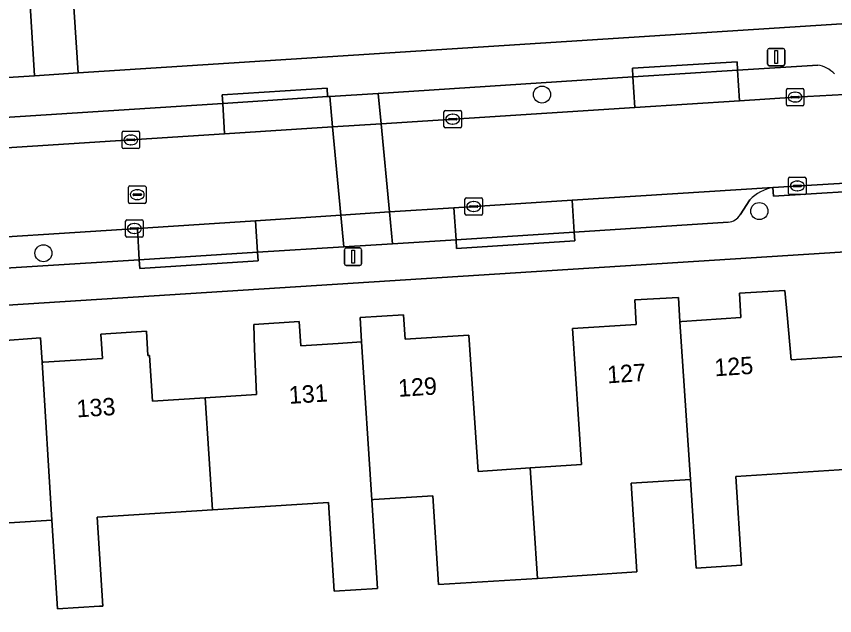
# Model space of a CAD drawing. Extents: x 159626 to 160723, y 388173 to 389416.
# Drawn here: x 160305.5 to 160352.44, y 388389.83 to 388424.2 of the extents above; entities that cross this region are included whole.
import ezdxf

# ---------------------------------------------------------------- set-up
doc = ezdxf.new("R2010")
doc.units = 0
for name, color, linetype in [('IMGEO_Boom', 7, 'Continuous'), ('IMGEO_Erf', 7, 'Continuous'), ('IMGEO_Groenvoorziening', 7, 'Continuous'), ('IMGEO_Kolk', 7, 'Continuous'), ('IMGEO_Lichtmast', 7, 'Continuous'), ('IMGEO_Pand', 7, 'Continuous'), ('IMGEO_Pand_nummerreeks', 7, 'Continuous'), ('IMGEO_Parkeervlak_open', 7, 'Continuous'), ('IMGEO_Rijbaan_lokaal_open', 7, 'Continuous'), ('IMGEO_Rioolput', 7, 'Continuous'), ('IMGEO_Voetpad_open', 7, 'Continuous')]:
    doc.layers.add(name, color=color, linetype=linetype)

msp = doc.modelspace()

# ---------------------------------------------------------------- linework, layer by layer
at = {"layer": 'IMGEO_Boom'}
for centre in [(160335.651, 388419.715), (160348.116, 388413.032), (160307.053, 388410.612)]:
    msp.add_circle(centre, 0.489, dxfattribs=at)
at = {"layer": 'IMGEO_Erf'}
for points in [[(160329.438, 388452.712), (160324.422, 388452.395), (160324.952, 388444.008), (160318.839, 388443.623), (160318.31, 388452.009), (160313.294, 388451.693), (160313.823, 388443.306), (160307.71, 388442.92), (160308.212, 388433.506), (160308.484, 388429.388), (160309.04, 388420.951), (160354.932, 388423.897)], [(160359.06, 388411.068), (160268.623, 388405.331)], [(160337.409, 388406.304), (160341.053, 388406.534), (160340.98, 388407.935), (160343.471, 388408.076), (160343.564, 388406.684), (160343.678, 388406.692), (160347.056, 388406.922), (160346.972, 388408.317), (160349.581, 388408.471), (160349.719, 388407.086), (160349.934, 388404.502), (160352.907, 388404.691)], [(160304.362, 388405.57), (160306.891, 388405.756), (160306.977, 388404.361), (160307.054, 388404.366), (160310.443, 388404.577), (160310.355, 388405.973), (160312.96, 388406.149), (160313.035, 388404.744), (160313.143, 388404.751), (160313.318, 388402.132), (160316.325, 388402.322), (160319.277, 388402.509), (160319.16, 388405.132), (160319.121, 388406.53), (160321.727, 388406.7), (160321.819, 388405.302), (160323.955, 388405.438), (160325.305, 388405.524), (160325.214, 388406.932), (160327.708, 388407.082), (160327.798, 388405.685), (160331.461, 388405.921), (160331.986, 388398.104), (160334.967, 388398.304), (160337.923, 388398.503), (160337.409, 388406.304)], [(160353.298, 388398.223), (160346.764, 388397.806), (160347.089, 388392.714), (160344.493, 388392.549), (160344.168, 388397.64), (160340.774, 388397.424), (160341.099, 388392.332), (160335.398, 388391.968), (160329.718, 388391.606), (160329.393, 388396.697), (160326.008, 388396.481), (160325.893, 388396.474), (160326.223, 388391.383), (160323.738, 388391.224), (160323.413, 388396.316), (160316.742, 388395.89), (160310.134, 388395.468), (160310.459, 388390.377), (160310.261, 388390.364), (160307.864, 388390.211), (160307.539, 388395.302), (160304.144, 388395.086)]]:
    msp.add_lwpolyline(points, dxfattribs=at)
at = {"layer": 'IMGEO_Groenvoorziening'}
msp.add_lwpolyline([(160309.04, 388420.951), (160308.484, 388429.388), (160306.03, 388429.226), (160306.551, 388420.791)], close=True, dxfattribs=at)
at = {"layer": 'IMGEO_Kolk'}
for p, q in [((160349.667, 388419.142), (160349.667, 388419.994)), ((160349.742, 388420.068), (160350.594, 388420.068)), ((160350.668, 388419.994), (160350.668, 388419.142)), ((160349.926, 388419.562), (160349.926, 388419.574)), ((160350.364, 388419.525), (160349.966, 388419.525)), ((160349.969, 388419.611), (160350.367, 388419.611)), ((160350.155, 388419.848), (160350.18, 388419.848)), ((160350.41, 388419.574), (160350.41, 388419.562)), ((160350.594, 388419.068), (160349.742, 388419.068)), ((160350.178, 388419.288), (160350.153, 388419.288)), ((160330.027, 388417.876), (160330.027, 388418.728)), ((160330.102, 388418.802), (160330.954, 388418.802)), ((160330.515, 388418.582), (160330.54, 388418.582)), ((160331.028, 388418.728), (160331.028, 388417.876)), ((160330.286, 388418.296), (160330.286, 388418.308)), ((160330.724, 388418.259), (160330.326, 388418.259)), ((160330.329, 388418.345), (160330.727, 388418.345)), ((160330.538, 388418.022), (160330.513, 388418.022)), ((160330.77, 388418.308), (160330.77, 388418.296)), ((160311.641, 388417.613), (160312.493, 388417.613)), ((160330.954, 388417.802), (160330.102, 388417.802)), ((160311.566, 388416.687), (160311.566, 388417.539)), ((160311.825, 388417.107), (160311.825, 388417.119)), ((160311.868, 388417.156), (160312.266, 388417.156)), ((160312.054, 388417.393), (160312.079, 388417.393)), ((160312.309, 388417.119), (160312.309, 388417.107)), ((160312.567, 388417.539), (160312.567, 388416.687)), ((160312.263, 388417.07), (160311.865, 388417.07)), ((160312.077, 388416.833), (160312.052, 388416.833)), ((160312.493, 388416.613), (160311.641, 388416.613)), ((160349.795, 388414.048), (160349.795, 388414.9)), ((160349.87, 388414.974), (160350.722, 388414.974)), ((160350.283, 388414.754), (160350.308, 388414.754)), ((160350.796, 388414.9), (160350.796, 388414.048)), ((160350.054, 388414.468), (160350.054, 388414.48)), ((160350.492, 388414.431), (160350.094, 388414.431)), ((160350.097, 388414.517), (160350.495, 388414.517)), ((160350.538, 388414.48), (160350.538, 388414.468)), ((160350.722, 388413.974), (160349.87, 388413.974)), ((160350.306, 388414.194), (160350.281, 388414.194)), ((160331.233, 388412.867), (160331.233, 388413.719)), ((160331.308, 388413.793), (160332.16, 388413.793)), ((160331.535, 388413.336), (160331.933, 388413.336)), ((160331.721, 388413.573), (160331.746, 388413.573)), ((160332.234, 388413.719), (160332.234, 388412.867)), ((160331.492, 388413.287), (160331.492, 388413.299)), ((160331.93, 388413.25), (160331.532, 388413.25)), ((160331.744, 388413.013), (160331.719, 388413.013)), ((160331.976, 388413.299), (160331.976, 388413.287)), ((160311.769, 388411.604), (160311.769, 388412.456)), ((160311.844, 388412.53), (160312.696, 388412.53)), ((160312.77, 388412.456), (160312.77, 388411.604)), ((160332.16, 388412.793), (160331.308, 388412.793)), ((160312.028, 388412.024), (160312.028, 388412.036)), ((160312.466, 388411.987), (160312.068, 388411.987)), ((160312.071, 388412.073), (160312.469, 388412.073)), ((160312.257, 388412.31), (160312.282, 388412.31)), ((160312.512, 388412.036), (160312.512, 388412.024)), ((160312.696, 388411.53), (160311.844, 388411.53)), ((160312.28, 388411.75), (160312.255, 388411.75))]:
    msp.add_line(p, q, dxfattribs=at)
for points in [[(160349.667, 388419.142), (160349.667, 388419.994)], [(160349.742, 388420.068), (160350.594, 388420.068)], [(160350.668, 388419.994), (160350.668, 388419.142)], [(160350.594, 388419.068), (160349.742, 388419.068)], [(160330.027, 388417.876), (160330.027, 388418.728)], [(160330.102, 388418.802), (160330.954, 388418.802)], [(160331.028, 388418.728), (160331.028, 388417.876)], [(160311.641, 388417.613), (160312.493, 388417.613)], [(160330.954, 388417.802), (160330.102, 388417.802)], [(160311.566, 388416.687), (160311.566, 388417.539)], [(160312.567, 388417.539), (160312.567, 388416.687)], [(160312.493, 388416.613), (160311.641, 388416.613)], [(160349.795, 388414.048), (160349.795, 388414.9)], [(160349.87, 388414.974), (160350.722, 388414.974)], [(160350.796, 388414.9), (160350.796, 388414.048)], [(160350.722, 388413.974), (160349.87, 388413.974)], [(160331.233, 388412.867), (160331.233, 388413.719)], [(160331.308, 388413.793), (160332.16, 388413.793)], [(160332.234, 388413.719), (160332.234, 388412.867)], [(160311.769, 388411.604), (160311.769, 388412.456)], [(160311.844, 388412.53), (160312.696, 388412.53)], [(160312.77, 388412.456), (160312.77, 388411.604)], [(160332.16, 388412.793), (160331.308, 388412.793)], [(160312.696, 388411.53), (160311.844, 388411.53)]]:
    msp.add_lwpolyline(points, dxfattribs=at)
for centre, radius, start, end in [((160349.744, 388419.992), 0.0765, 91.552, 178.448), ((160349.744, 388419.992), 0.0765, 91.552, 178.448), ((160350.592, 388419.992), 0.0765, 1.552, 88.448), ((160350.592, 388419.992), 0.0765, 1.552, 88.448), ((160349.966, 388419.571), 0.0403, 85.8775, 175.7526), ((160349.963, 388419.561), 0.0366, 178.938, 274.7102), ((160350.367, 388419.568), 0.043, 264.8664, 352.4533), ((160350.371, 388419.573), 0.0386, 1.7309, 96.639), ((160349.744, 388419.144), 0.0765, 181.552, 268.448), ((160349.744, 388419.144), 0.0765, 181.552, 268.448), ((160350.592, 388419.144), 0.0765, 271.552, 358.448), ((160350.592, 388419.144), 0.0765, 271.552, 358.448), ((160330.104, 388418.726), 0.0765, 91.552, 178.448), ((160330.104, 388418.726), 0.0765, 91.552, 178.448), ((160330.952, 388418.726), 0.0765, 1.552, 88.448), ((160330.952, 388418.726), 0.0765, 1.552, 88.448), ((160330.326, 388418.305), 0.0403, 85.8775, 175.7526), ((160330.323, 388418.295), 0.0366, 178.938, 274.7102), ((160330.727, 388418.302), 0.043, 264.8664, 352.4533), ((160330.731, 388418.307), 0.0386, 1.7309, 96.639), ((160311.643, 388417.537), 0.0765, 91.552, 178.448), ((160311.643, 388417.537), 0.0765, 91.552, 178.448), ((160312.491, 388417.537), 0.0765, 1.552, 88.448), ((160312.491, 388417.537), 0.0765, 1.552, 88.448), ((160330.104, 388417.878), 0.0765, 181.552, 268.448), ((160330.104, 388417.878), 0.0765, 181.552, 268.448), ((160330.952, 388417.878), 0.0765, 271.552, 358.448), ((160330.952, 388417.878), 0.0765, 271.552, 358.448), ((160311.865, 388417.116), 0.0403, 85.8775, 175.7526), ((160311.862, 388417.106), 0.0366, 178.938, 274.7102), ((160312.266, 388417.113), 0.043, 264.8664, 352.4533), ((160312.27, 388417.118), 0.0386, 1.7309, 96.639), ((160311.643, 388416.689), 0.0765, 181.552, 268.448), ((160311.643, 388416.689), 0.0765, 181.552, 268.448), ((160312.491, 388416.689), 0.0765, 271.552, 358.448), ((160312.491, 388416.689), 0.0765, 271.552, 358.448), ((160349.872, 388414.898), 0.0765, 91.552, 178.448), ((160349.872, 388414.898), 0.0765, 91.552, 178.448), ((160350.72, 388414.898), 0.0765, 1.552, 88.448), ((160350.72, 388414.898), 0.0765, 1.552, 88.448), ((160350.094, 388414.477), 0.0403, 85.8775, 175.7526), ((160350.091, 388414.467), 0.0366, 178.938, 274.7102), ((160350.495, 388414.474), 0.043, 264.8664, 352.4533), ((160350.499, 388414.479), 0.0386, 1.7309, 96.639), ((160349.872, 388414.05), 0.0765, 181.552, 268.448), ((160349.872, 388414.05), 0.0765, 181.552, 268.448), ((160350.72, 388414.05), 0.0765, 271.552, 358.448), ((160350.72, 388414.05), 0.0765, 271.552, 358.448), ((160331.31, 388413.717), 0.0765, 91.552, 178.448), ((160331.31, 388413.717), 0.0765, 91.552, 178.448), ((160331.532, 388413.296), 0.0403, 85.8775, 175.7526), ((160331.937, 388413.298), 0.0386, 1.7309, 96.639), ((160332.158, 388413.717), 0.0765, 1.552, 88.448), ((160332.158, 388413.717), 0.0765, 1.552, 88.448), ((160331.31, 388412.869), 0.0765, 181.552, 268.448), ((160331.31, 388412.869), 0.0765, 181.552, 268.448), ((160331.529, 388413.286), 0.0366, 178.938, 274.7102), ((160331.933, 388413.293), 0.043, 264.8664, 352.4533), ((160332.158, 388412.869), 0.0765, 271.552, 358.448), ((160332.158, 388412.869), 0.0765, 271.552, 358.448), ((160311.846, 388412.454), 0.0765, 91.552, 178.448), ((160311.846, 388412.454), 0.0765, 91.552, 178.448), ((160312.694, 388412.454), 0.0765, 1.552, 88.448), ((160312.694, 388412.454), 0.0765, 1.552, 88.448), ((160312.068, 388412.033), 0.0403, 85.8775, 175.7526), ((160312.065, 388412.023), 0.0366, 178.938, 274.7102), ((160312.469, 388412.03), 0.043, 264.8664, 352.4533), ((160312.473, 388412.035), 0.0386, 1.7309, 96.639), ((160311.846, 388411.606), 0.0765, 181.552, 268.448), ((160311.846, 388411.606), 0.0765, 181.552, 268.448), ((160312.694, 388411.606), 0.0765, 271.552, 358.448), ((160312.694, 388411.606), 0.0765, 271.552, 358.448)]:
    msp.add_arc(centre, radius, start, end, dxfattribs=at)
for centre, major_axis, ratio, start_param, end_param in [((160350.154, 388419.568), (-0.387, 0.002), 0.722429, 4.712389, 7.853982), ((160350.179, 388419.568), (-0.39, 0.002), 0.717154, 1.570796, 4.712389), ((160330.514, 388418.302), (-0.387, 0.002), 0.722429, 4.712389, 7.853982), ((160330.539, 388418.302), (-0.39, 0.002), 0.717154, 1.570796, 4.712389), ((160312.053, 388417.113), (-0.387, 0.002), 0.722429, 4.712389, 7.853982), ((160312.078, 388417.113), (-0.39, 0.002), 0.717154, 1.570796, 4.712389), ((160350.282, 388414.474), (-0.387, 0.002), 0.722429, 4.712389, 7.853982), ((160350.307, 388414.474), (-0.39, 0.002), 0.717154, 1.570796, 4.712389), ((160331.72, 388413.293), (-0.387, 0.002), 0.722429, 4.712389, 7.853982), ((160331.745, 388413.293), (-0.39, 0.002), 0.717154, 1.570796, 4.712389), ((160312.256, 388412.03), (-0.387, 0.002), 0.722429, 4.712389, 7.853982), ((160312.281, 388412.03), (-0.39, 0.002), 0.717154, 1.570796, 4.712389)]:
    msp.add_ellipse(centre, major_axis=major_axis, ratio=ratio, start_param=start_param, end_param=end_param, dxfattribs=at)
at = {"layer": 'IMGEO_Lichtmast'}
for p, q in [((160348.585, 388421.464), (160348.585, 388422.264)), ((160348.585, 388422.264), (160348.585, 388421.464)), ((160348.685, 388422.364), (160349.475, 388422.364)), ((160349.475, 388422.364), (160348.685, 388422.364)), ((160349.575, 388422.264), (160349.575, 388421.464)), ((160349.575, 388421.464), (160349.575, 388422.264)), ((160349.475, 388421.364), (160348.685, 388421.364)), ((160348.685, 388421.364), (160349.475, 388421.364)), ((160324.317, 388410.015), (160324.317, 388410.815)), ((160324.317, 388410.815), (160324.317, 388410.015)), ((160324.417, 388410.915), (160325.207, 388410.915)), ((160325.207, 388410.915), (160324.417, 388410.915)), ((160325.307, 388410.815), (160325.307, 388410.015)), ((160325.307, 388410.015), (160325.307, 388410.815)), ((160325.207, 388409.915), (160324.417, 388409.915)), ((160324.417, 388409.915), (160325.207, 388409.915))]:
    msp.add_line(p, q, dxfattribs=at)
for points in [[(160349.005, 388422.239), (160349.155, 388422.239), (160349.155, 388421.489), (160349.005, 388421.489), (160349.005, 388422.239)], [(160324.737, 388410.79), (160324.887, 388410.79), (160324.887, 388410.04), (160324.737, 388410.04), (160324.737, 388410.79)]]:
    msp.add_lwpolyline(points, dxfattribs=at)
for centre, start, end in [((160348.685, 388422.264), 90, 180), ((160348.685, 388422.264), 90, 180), ((160349.475, 388422.264), 0, 90), ((160349.475, 388422.264), 360, 90), ((160348.685, 388421.464), 180, 270), ((160348.685, 388421.464), 180, 270), ((160349.475, 388421.464), 270, 0), ((160349.475, 388421.464), 270, 0), ((160324.417, 388410.815), 90, 180), ((160324.417, 388410.815), 90, 180), ((160325.207, 388410.815), 0, 90), ((160325.207, 388410.815), 360, 90), ((160324.417, 388410.015), 180, 270), ((160324.417, 388410.015), 180, 270), ((160325.207, 388410.015), 270, 0), ((160325.207, 388410.015), 270, 0)]:
    msp.add_arc(centre, 0.1, start, end, dxfattribs=at)
at = {"layer": 'IMGEO_Pand'}
for points in [[(160352.907, 388404.691), (160349.934, 388404.502), (160349.719, 388407.086), (160349.581, 388408.471), (160346.972, 388408.317), (160347.056, 388406.922), (160343.678, 388406.692), (160343.564, 388406.684), (160344.168, 388397.64), (160344.493, 388392.549), (160347.089, 388392.714), (160346.764, 388397.806), (160353.298, 388398.223)], [(160343.564, 388406.684), (160343.471, 388408.076), (160340.98, 388407.935), (160341.053, 388406.534), (160337.409, 388406.304), (160337.923, 388398.503), (160334.967, 388398.304), (160335.398, 388391.968), (160341.099, 388392.332), (160340.774, 388397.424), (160344.168, 388397.64)], [(160331.461, 388405.921), (160327.798, 388405.685), (160327.708, 388407.082), (160325.214, 388406.932), (160325.305, 388405.524), (160325.893, 388396.474), (160326.008, 388396.481), (160329.393, 388396.697), (160329.718, 388391.606), (160335.398, 388391.968), (160334.967, 388398.304), (160331.986, 388398.104)], [(160325.305, 388405.524), (160323.955, 388405.438), (160321.819, 388405.302), (160321.727, 388406.7), (160319.121, 388406.53), (160319.16, 388405.132), (160319.277, 388402.509), (160316.325, 388402.322), (160316.742, 388395.89), (160323.413, 388396.316), (160323.738, 388391.224), (160326.223, 388391.383), (160325.893, 388396.474)], [(160316.325, 388402.322), (160313.318, 388402.132), (160313.143, 388404.751), (160313.035, 388404.744), (160312.96, 388406.149), (160310.355, 388405.973), (160310.443, 388404.577), (160307.054, 388404.366), (160306.977, 388404.361), (160307.539, 388395.302), (160307.864, 388390.211), (160310.261, 388390.364), (160310.459, 388390.377), (160310.134, 388395.468), (160316.742, 388395.89)], [(160306.977, 388404.361), (160306.891, 388405.756), (160304.362, 388405.57), (160304.447, 388404.176), (160300.802, 388403.956), (160300.919, 388402.158), (160294.925, 388401.768), (160295.268, 388396.78), (160295.4, 388395.45), (160301.391, 388395.832), (160301.874, 388389.829), (160304.469, 388389.994), (160304.144, 388395.086), (160307.539, 388395.302)]]:
    msp.add_lwpolyline(points, close=True, dxfattribs=at)
at = {"layer": 'IMGEO_Parkeervlak_open'}
for points in [[(160351.465, 388421.405), (160346.871, 388421.112), (160346.984, 388419.361), (160350.168, 388419.566), (160353.713, 388419.763)], [(160348.89, 388414.389), (160337.388, 388413.652), (160337.505, 388411.821), (160346.334, 388412.396)], [(160347.013, 388412.823), (160347.577, 388413.683)]]:
    msp.add_lwpolyline(points, dxfattribs=at)
for points in [[(160346.871, 388421.112), (160340.87, 388420.729), (160340.983, 388418.975), (160346.984, 388419.361)], [(160340.87, 388420.729), (160326.252, 388419.782), (160326.417, 388418.038), (160340.983, 388418.975)], [(160323.478, 388419.603), (160323.354, 388419.595), (160317.335, 388419.205), (160317.448, 388417.46), (160323.643, 388417.859)], [(160323.478, 388419.603), (160323.643, 388417.859), (160326.417, 388418.038), (160326.252, 388419.782)], [(160317.335, 388419.205), (160302.119, 388418.226), (160302.231, 388416.481), (160317.448, 388417.46)], [(160337.388, 388413.652), (160330.603, 388413.217), (160330.721, 388411.379), (160337.505, 388411.821)], [(160327.068, 388411.151), (160326.895, 388412.979), (160324.121, 388412.801), (160324.293, 388410.977)], [(160330.603, 388413.217), (160326.895, 388412.979), (160327.068, 388411.151), (160330.721, 388411.379)], [(160319.213, 388412.481), (160312.452, 388412.041), (160312.554, 388410.243), (160319.331, 388410.667)], [(160324.121, 388412.801), (160319.213, 388412.481), (160319.331, 388410.667), (160324.293, 388410.977)], [(160312.452, 388412.041), (160300.438, 388411.258), (160300.553, 388409.489), (160312.554, 388410.243)]]:
    msp.add_lwpolyline(points, close=True, dxfattribs=at)
for centre, radius, start, end in [((160351.185, 388419.682), 1.746, 44.1965, 80.7543), ((160349.344, 388411.971), 2.46, 100.6287, 135.9052), ((160346.286, 388413.226), 0.832, 273.3345, 330.9943)]:
    msp.add_arc(centre, radius, start, end, dxfattribs=at)
at = {"layer": 'IMGEO_Rijbaan_lokaal_open'}
msp.add_lwpolyline([(160354.7, 388419.818), (160353.713, 388419.763), (160350.168, 388419.566), (160346.984, 388419.361), (160340.983, 388418.975), (160326.417, 388418.038), (160326.895, 388412.979), (160330.603, 388413.217), (160337.388, 388413.652), (160348.89, 388414.389), (160354.934, 388414.748), (160355.689, 388414.804)], dxfattribs=at)
for points in [[(160326.895, 388412.979), (160326.417, 388418.038), (160323.643, 388417.859), (160324.121, 388412.801)], [(160323.643, 388417.859), (160317.448, 388417.46), (160302.231, 388416.481), (160298.471, 388416.239), (160292.484, 388415.854), (160288.721, 388415.612), (160282.729, 388415.226), (160278.975, 388414.984), (160272.626, 388414.576), (160268.981, 388414.341), (160269.34, 388409.231), (160293.631, 388410.814), (160300.438, 388411.258), (160312.452, 388412.041), (160319.213, 388412.481), (160324.121, 388412.801)]]:
    msp.add_lwpolyline(points, close=True, dxfattribs=at)
at = {"layer": 'IMGEO_Rioolput'}
for p, q in [((160311.938, 388413.545), (160311.938, 388414.397)), ((160312.013, 388414.471), (160312.865, 388414.471)), ((160312.939, 388414.397), (160312.939, 388413.545)), ((160312.197, 388413.965), (160312.197, 388413.977)), ((160312.635, 388413.928), (160312.237, 388413.928)), ((160312.24, 388414.014), (160312.638, 388414.014)), ((160312.426, 388414.251), (160312.451, 388414.251)), ((160312.681, 388413.977), (160312.681, 388413.965)), ((160312.865, 388413.471), (160312.013, 388413.471)), ((160312.449, 388413.691), (160312.424, 388413.691))]:
    msp.add_line(p, q, dxfattribs=at)
for points in [[(160311.938, 388413.545), (160311.938, 388414.397)], [(160312.013, 388414.471), (160312.865, 388414.471)], [(160312.939, 388414.397), (160312.939, 388413.545)], [(160312.865, 388413.471), (160312.013, 388413.471)]]:
    msp.add_lwpolyline(points, dxfattribs=at)
for centre, radius, start, end in [((160312.015, 388414.395), 0.0765, 91.552, 178.448), ((160312.015, 388414.395), 0.0765, 91.552, 178.448), ((160312.863, 388414.395), 0.0765, 1.552, 88.448), ((160312.863, 388414.395), 0.0765, 1.552, 88.448), ((160312.237, 388413.974), 0.0403, 85.8775, 175.7526), ((160312.234, 388413.964), 0.0366, 178.938, 274.7102), ((160312.638, 388413.971), 0.043, 264.8664, 352.4533), ((160312.642, 388413.976), 0.0386, 1.7309, 96.639), ((160312.015, 388413.547), 0.0765, 181.552, 268.448), ((160312.015, 388413.547), 0.0765, 181.552, 268.448), ((160312.863, 388413.547), 0.0765, 271.552, 358.448), ((160312.863, 388413.547), 0.0765, 271.552, 358.448)]:
    msp.add_arc(centre, radius, start, end, dxfattribs=at)
for centre, major_axis, ratio, start_param, end_param in [((160312.425, 388413.971), (-0.387, 0.002), 0.722429, 4.712389, 7.853982), ((160312.45, 388413.971), (-0.39, 0.002), 0.717154, 1.570796, 4.712389)]:
    msp.add_ellipse(centre, major_axis=major_axis, ratio=ratio, start_param=start_param, end_param=end_param, dxfattribs=at)
at = {"layer": 'IMGEO_Voetpad_open'}
for points in [[(160303.135, 388446.308), (160303.367, 388442.535), (160304.193, 388429.106), (160304.711, 388420.673), (160306.551, 388420.791), (160306.03, 388429.226), (160304.919, 388447.225)], [(160354.932, 388423.897), (160309.04, 388420.951), (160306.551, 388420.791), (160304.711, 388420.673), (160302.262, 388420.517), (160257.994, 388417.701), (160222.442, 388415.483), (160220.47, 388415.355), (160220.535, 388414.375)], [(160302.119, 388418.226), (160317.335, 388419.205), (160317.304, 388419.704), (160323.324, 388420.085), (160323.354, 388419.595), (160323.478, 388419.603), (160326.252, 388419.782), (160340.87, 388420.729), (160340.84, 388421.228), (160346.842, 388421.599), (160346.871, 388421.112), (160351.465, 388421.405)], [(160355.689, 388414.804), (160355.719, 388414.305), (160348.92, 388413.89), (160348.89, 388414.389)], [(160263.264, 388405.642), (160268.623, 388405.331), (160359.06, 388411.068), (160365.311, 388411.469), (160407.414, 388414.173)], [(160347.577, 388413.683), (160347.013, 388412.823)], [(160346.334, 388412.396), (160337.505, 388411.821), (160337.537, 388411.323), (160330.753, 388410.881), (160330.721, 388411.379), (160327.068, 388411.151), (160324.293, 388410.977), (160319.331, 388410.667), (160319.362, 388410.173), (160312.585, 388409.744), (160312.554, 388410.243), (160300.553, 388409.489), (160300.584, 388408.992), (160293.776, 388408.563), (160293.745, 388409.062), (160271.733, 388407.659)]]:
    msp.add_lwpolyline(points, dxfattribs=at)
for points in [[(160340.87, 388420.729), (160346.871, 388421.112), (160346.842, 388421.599), (160340.84, 388421.228)], [(160323.354, 388419.595), (160323.324, 388420.085), (160317.304, 388419.704), (160317.335, 388419.205)], [(160348.89, 388414.389), (160348.92, 388413.89), (160355.719, 388414.305), (160355.689, 388414.804), (160354.934, 388414.748)], [(160337.505, 388411.821), (160330.721, 388411.379), (160330.753, 388410.881), (160337.537, 388411.323)], [(160312.554, 388410.243), (160312.585, 388409.744), (160319.362, 388410.173), (160319.331, 388410.667)]]:
    msp.add_lwpolyline(points, close=True, dxfattribs=at)
for centre, radius, start, end in [((160351.185, 388419.682), 1.746, 44.1965, 80.7543), ((160349.344, 388411.971), 2.46, 100.6287, 135.9052), ((160346.286, 388413.226), 0.832, 273.3345, 330.9943)]:
    msp.add_arc(centre, radius, start, end, dxfattribs=at)

# ---------------------------------------------------------------- texts
at = {"layer": 'IMGEO_Pand_nummerreeks'}
for s, rotation, p in [('125', 3.7586, (160345.57, 388403.553)), ('127', 3.7586, (160339.416, 388403.149)), ('129', 3.6784, (160327.426, 388402.374)), ('131', 3.6784, (160321.161, 388401.972)), ('133', 3.6841, (160308.984, 388401.196))]:
    msp.add_text(s, height=1, rotation=rotation, dxfattribs=at).set_placement(p)

doc.saveas('drawing.dxf')
